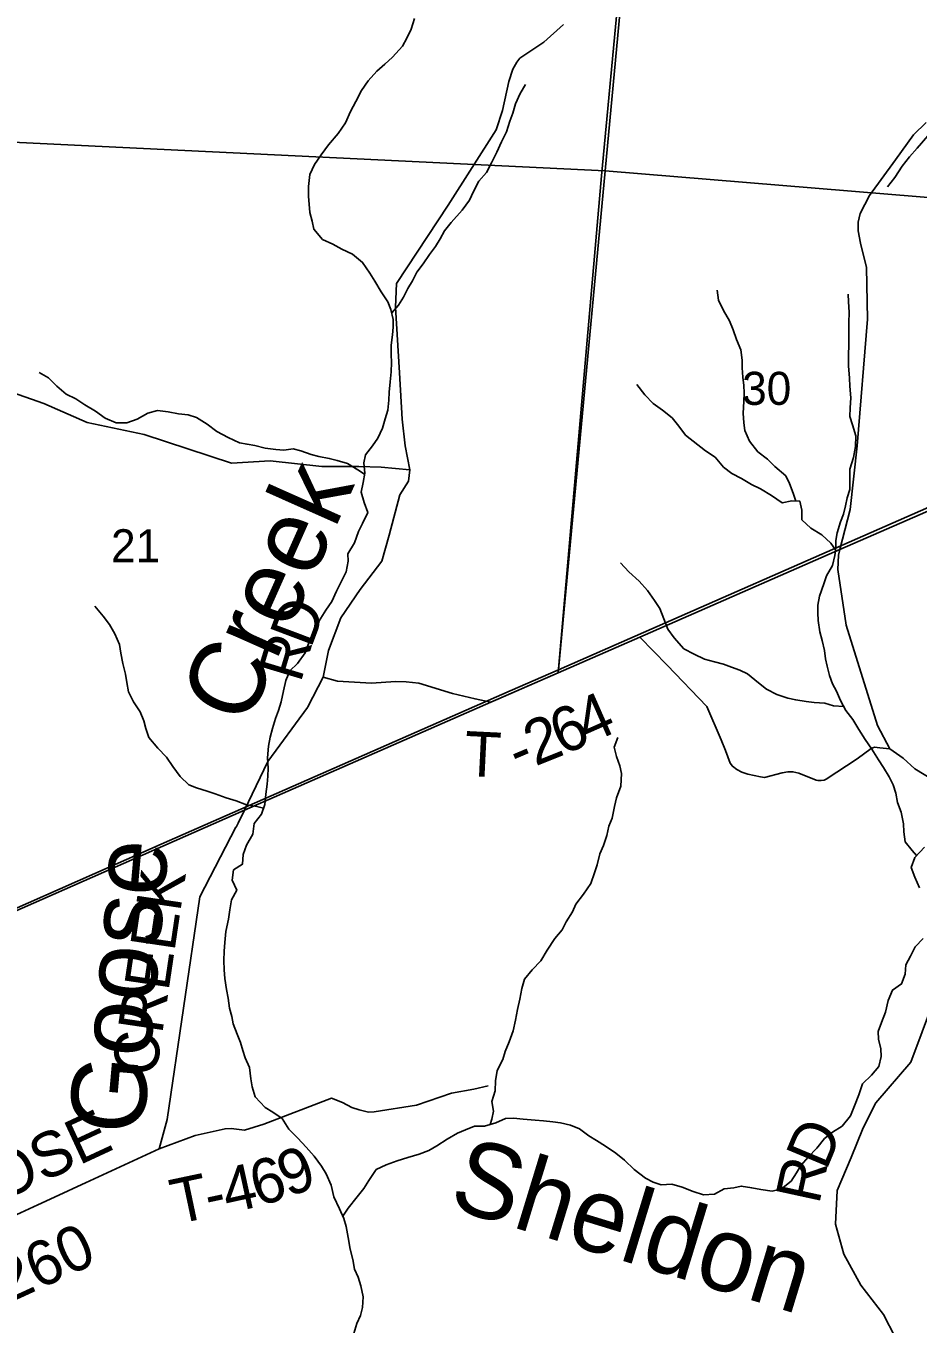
# Model space of a CAD drawing. Extents: x 1624196 to 2029251, y 146837 to 440034.
# Drawn here: x 1876880 to 1882842, y 251367 to 260043 of the extents above; entities that cross this region are included whole.
import ezdxf

# ---------------------------------------------------------------- set-up
doc = ezdxf.new("R2010")
doc.units = 0
for name, color, linetype in [('GM_X_County_Road', 7, 'Continuous'), ('GM_X_County_Road_Text', 7, 'Continuous'), ('GM_X_Minor_River', 7, 'Continuous'), ('GM_X_Minor_River_Text', 7, 'Continuous'), ('GM_X_Section', 7, 'Continuous'), ('GM_X_Section_Text', 7, 'Continuous'), ('GM_X_Township', 7, 'Continuous'), ('GM_X_Township_Road', 7, 'Continuous'), ('GM_X_Township_Road_Text', 7, 'Continuous'), ('GM_X_Township_ROW', 7, 'Continuous')]:
    doc.layers.add(name, color=color, linetype=linetype)

msp = doc.modelspace()

# ---------------------------------------------------------------- linework, layer by layer
at = {"layer": 'GM_X_County_Road'}
for points in [[(1882935.1, 255009.4), (1882821.7, 255078.7), (1882742.4, 255149.6), (1882654.5, 255211.2), (1882570.6, 255367.5), (1882361.5, 256038.3), (1882305.7, 256411.2), (1882310.4, 256507.3), (1882319.5, 256543.5), (1882387.7, 256812.7), (1882434.2, 257236.7), (1882505.2, 258084.7), (1882496.8, 258429), (1882458.4, 258591.5), (1882442.4, 258673.6), (1882442.4, 258731.5), (1882454.5, 258789.8), (1882516.9, 258909.6), (1882690.7, 259149.6), (1882810.7, 259315.3), (1882897.3, 259397.6)], [(1882689.5, 251280.4), (1882611.1, 251431.4), (1882459, 251627.1), (1882345.1, 251834.5), (1882291.2, 252035.3), (1882301.6, 252259.4), (1882396, 252480.6), (1882476.1, 252678), (1882559.9, 252845.3), (1882793, 253117.1), (1882945.4, 253523.9)]]:
    msp.add_lwpolyline(points, dxfattribs=at)
at = {"layer": 'GM_X_Minor_River'}
for points in [[(1878568.5, 255467.8), (1878585, 255525.7), (1878601.5, 255599.7), (1878616.1, 255667.6), (1878644.6, 255733.5), (1878694.9, 255783.2), (1878745.4, 255852.9), (1878771.9, 255920.8), (1878820.5, 255992.5), (1878841, 256066.4), (1878883.6, 256138.2), (1878924, 256195.9), (1878956.5, 256265.8), (1878989.1, 256333.6), (1879019.5, 256395.4), (1879034.1, 256465.4), (1879032.5, 256515.5), (1879075, 256589.2), (1879103.6, 256665.1), (1879130, 256717), (1879164.5, 256790.8), (1879141.1, 256859), (1879121.7, 256927.3), (1879134.2, 256991.3), (1879144.7, 257055.3), (1879139.2, 257123.4), (1879149.6, 257177.4), (1879196.1, 257237.1), (1879232.4, 257288.9), (1879262.9, 257354.7), (1879281.4, 257416.6), (1879299.9, 257474.6), (1879304.4, 257542.6), (1879308.8, 257596.7), (1879315.4, 257664.7), (1879321.9, 257730.7), (1879322.4, 257794.8), (1879320.8, 257846.9), (1879321.3, 257910.9), (1879329.8, 257978.9), (1879334.2, 258031), (1879334.6, 258081), (1879319.2, 258149.2), (1879299.6, 258199.4), (1879254.1, 258265.9), (1879212.7, 258338.3), (1879179.2, 258390.6), (1879129.8, 258463.1), (1879062.3, 258517.6), (1878990.6, 258552.2), (1878930.9, 258584.7), (1878863.2, 258617.3), (1878803.8, 258685.8), (1878792.2, 258738), (1878776.7, 258796.2), (1878773.1, 258852.3), (1878769.5, 258904.4), (1878768.1, 258970.4), (1878776.7, 259050.5), (1878809.2, 259118.3), (1878853.7, 259182), (1878902.2, 259249.7), (1878966.7, 259325.3), (1879015.3, 259397), (1879049.8, 259470.9), (1879084.3, 259538.7), (1879122.9, 259612.5), (1879167.4, 259676.2), (1879225.8, 259741.8), (1879278.2, 259787.5), (1879330.5, 259835.1), (1879397, 259908.7), (1879425.4, 259962.6), (1879453.9, 260022.4), (1879476.4, 260092.3)], [(1879324.6, 258125.2), (1879369.4, 258176.9), (1879403.8, 258230.7), (1879432.2, 258288.5), (1879464.6, 258340.4), (1879493, 258398.2), (1879535.4, 258453.9), (1879577.9, 258515.7), (1879618.3, 258569.4), (1879648.7, 258621.3), (1879677.1, 258675.1), (1879721.5, 258728.8), (1879796.1, 258812.4), (1879844.6, 258880.1), (1879871, 258937.9), (1879907.5, 259005.7), (1879958, 259063.4), (1879992.4, 259129.2), (1880027, 259201), (1880057.5, 259268.9), (1880092, 259336.7), (1880114.6, 259406.6), (1880135, 259460.5), (1880151.4, 259522.5), (1880184, 259592.3), (1880218.4, 259652.1)], [(1882907.8, 259309), (1882835.2, 259227.5), (1882784.8, 259169.8), (1882736.3, 259106.1), (1882687.8, 259030.4), (1882637.3, 258968.7)], [(1882024.9, 256867.9), (1882007.6, 256921), (1881982.1, 256985.3), (1881958.5, 257035.6), (1881885.1, 257098.2), (1881835.5, 257148.6), (1881771.9, 257197.2), (1881716.5, 257267.7), (1881685.1, 257340), (1881677.5, 257390.2), (1881674, 257456.3), (1881678.7, 257534.3), (1881679.1, 257590.4), (1881677.5, 257640.5), (1881671.9, 257696.6), (1881666.4, 257758.7), (1881666.8, 257810.8), (1881657.4, 257878.9), (1881627.9, 257947.2), (1881606.5, 258011.5), (1881581, 258073.7), (1881541.5, 258142.1), (1881508.1, 258210.5), (1881498.6, 258276.6)], [(1882832.4, 254498.9), (1882802.1, 254531.9), (1882756.6, 254590.3), (1882747.1, 254656.5), (1882745.6, 254710.5), (1882730.2, 254788.8), (1882704.7, 254853), (1882693.2, 254915.2), (1882675.7, 254971.4), (1882648.1, 255023.7), (1882610.6, 255088.1), (1882577.1, 255138.4), (1882533.7, 255208.8), (1882488.2, 255275.3), (1882446.8, 255341.7), (1882407.3, 255408), (1882359.8, 255468.5), (1882324.4, 255534.9), (1882296.9, 255597.1), (1882271.3, 255647.4), (1882249.8, 255701.6), (1882234.3, 255763.8), (1882224.7, 255814), (1882217.1, 255870.1), (1882201.6, 255936.3), (1882186.1, 255994.5), (1882174.7, 256070.7), (1882173.1, 256120.8), (1882173.5, 256172.8), (1882184, 256232.8), (1882212.6, 256314.7), (1882231, 256368.6), (1882269.6, 256436.4), (1882286.1, 256504.4), (1882292.5, 256554.4), (1882292.9, 256604.4), (1882301.3, 256656.4), (1882323.8, 256728.4), (1882344.2, 256780.3), (1882356.7, 256836.2), (1882369.1, 256890.2), (1882385.5, 256944.2), (1882386.6, 257082.3), (1882411.2, 257158.2), (1882423.7, 257232.2), (1882426.3, 257304.3), (1882404.9, 257376.5), (1882387.3, 257432.8), (1882387.8, 257490.8), (1882392.3, 257558.9), (1882386.9, 257635), (1882383.4, 257689.1), (1882378, 257771.2), (1882376.6, 257845.4), (1882379.1, 257909.4), (1882380.3, 258059.6), (1882382.9, 258131.6), (1882377.4, 258199.8), (1882375.8, 258251.9)], [(1879143.6, 257048.7), (1879098.9, 257077.6), (1879029.2, 257118.2), (1878959.4, 257138.8), (1878907.6, 257153.2), (1878837.7, 257165.8), (1878785.9, 257178.2), (1878718.1, 257202.7), (1878666.3, 257217.1), (1878604.2, 257207.6), (1878550.3, 257212), (1878478.5, 257222.6), (1878410.6, 257239.1), (1878358.7, 257247.6), (1878306.9, 257258), (1878231.2, 257292.6), (1878155.6, 257333.2), (1878092, 257381.8), (1878020.4, 257426.4), (1877964.6, 257444.8), (1877900.7, 257451.4), (1877830.8, 257463.9), (1877758.9, 257472.5), (1877694.8, 257454.9), (1877624.6, 257415.4), (1877554.5, 257391.9), (1877482.5, 257390.5), (1877408.8, 257421.1), (1877345.2, 257469.7), (1877273.6, 257510.3), (1877214, 257550.8), (1877148.3, 257583.3), (1877086.7, 257635.9), (1877031.2, 257692.4), (1876969.5, 257726.9)], [(1882291, 256542.6), (1882258.7, 256586.7), (1882199.2, 256641.2), (1882125.6, 256687.9), (1882066.1, 256742.4), (1882064.6, 256806.5), (1882053.1, 256866.6), (1881999.2, 256869), (1881935.1, 256855.5), (1881863.5, 256904.1), (1881789.9, 256948.8), (1881728.2, 256979.3), (1881662.6, 257017.8), (1881596.9, 257052.4), (1881541.3, 257094.9), (1881485.8, 257161.4), (1881422.2, 257203.9), (1881287.1, 257309.1), (1881243.6, 257369.5), (1881198.1, 257423.9), (1881134.6, 257476.4), (1881073, 257521), (1881015.5, 257577.5), (1880962, 257646)], [(1882346.1, 255494.1), (1882276.1, 255499.2), (1882218.3, 255517.6), (1882148.4, 255522.2), (1882094.5, 255528.6), (1882024.6, 255539.2), (1881972.8, 255551.6), (1881899, 255576.2), (1881829.3, 255610.8), (1881775.7, 255653.2), (1881702.2, 255713.9), (1881650.5, 255738.3), (1881594.7, 255756.8), (1881542.8, 255777.2), (1881481, 255793.7), (1881415.2, 255812.2), (1881345.5, 255844.8), (1881275.9, 255881.4), (1881212.5, 255954), (1881169, 256012.4), (1881143.5, 256080.6), (1881116.1, 256150.9), (1881080.5, 256203.3), (1881033.1, 256269.7), (1880977.6, 256332.2), (1880910.2, 256394.8), (1880852.7, 256455.4)], [(1878468.8, 254814.6), (1878423.5, 254826.1), (1878353.7, 254836.6), (1878285.9, 254865.2), (1878218.1, 254883.7), (1878144.4, 254910.3), (1878090.6, 254928.8), (1878020.8, 254951.4), (1877969, 254971.8), (1877911.5, 255026.3), (1877862, 255092.8), (1877820.6, 255157.2), (1877761.1, 255215.7), (1877701.7, 255288.2), (1877682.2, 255348.5), (1877668.6, 255398.6), (1877643.1, 255458.9), (1877599.7, 255525.3), (1877566.2, 255593.7), (1877554.7, 255655.8), (1877545.1, 255710), (1877527.7, 255782.2), (1877514.3, 255850.4), (1877504.8, 255908.5), (1877473.3, 255980.9), (1877437.9, 256043.2), (1877396.3, 256097.6), (1877340.9, 256166.1)], [(1879071.2, 251304.5), (1879091.7, 251370.4), (1879116.1, 251424.3), (1879130.5, 251478.2), (1879133.1, 251550.3), (1879117.6, 251622.5), (1879100.1, 251680.8), (1879076.6, 251735), (1879065.1, 251799.2), (1879047.6, 251867.4), (1879034.3, 251945.6), (1879020.9, 252019.8), (1879005.3, 252072), (1878975.8, 252136.3), (1878938.5, 252216.7), (1878919.1, 252295), (1878887.7, 252371.3), (1878856.2, 252423.6), (1878806.7, 252490.1), (1878753.2, 252548.6), (1878697.8, 252609.1), (1878636.3, 252669.6), (1878592.9, 252740.1), (1878531.3, 252782.6), (1878479.5, 252815.1), (1878412.2, 252885.7), (1878392.7, 252953.9), (1878383.1, 253006), (1878373.7, 253082.2), (1878346.3, 253146.5), (1878330.7, 253196.7), (1878313.1, 253248.9), (1878291.6, 253305.1), (1878266.1, 253373.4), (1878256.5, 253423.6), (1878241, 253477.8), (1878231.5, 253545.9), (1878220, 253604.1), (1878208.6, 253676.3), (1878205, 253734.4), (1878203.5, 253796.5), (1878206, 253860.5), (1878208.5, 253918.6), (1878217.1, 253990.6), (1878233.7, 254072.6), (1878242.2, 254136.6), (1878254.7, 254202.6), (1878289.2, 254268.4), (1878257.8, 254334.7), (1878266.3, 254402.8), (1878326.5, 254440.3), (1878333.1, 254506.4), (1878353.5, 254568.3), (1878396.1, 254642), (1878404.6, 254712.1), (1878455.1, 254775.8), (1878477.6, 254839.7), (1878484.1, 254909.7), (1878492.7, 254975.7), (1878497.1, 255029.8), (1878499.5, 255083.8), (1878494.1, 255151.9), (1878500.7, 255230), (1878513.1, 255290), (1878527.6, 255347.9), (1878548.1, 255413.8), (1878568.5, 255467.8)], [(1879982.3, 252701.2), (1879993.9, 252737.2), (1880004.3, 252789.2), (1879992.8, 252855.4), (1880015.3, 252925.3), (1880017.9, 252993.4), (1880028.4, 253061.4), (1880067, 253135.2), (1880083.4, 253189.1), (1880109.9, 253253), (1880136.4, 253326.9), (1880153, 253398.9), (1880165.5, 253468.9), (1880180.1, 253538.8), (1880194.6, 253610.8), (1880213.1, 253672.8), (1880263.6, 253734.4), (1880322, 253796.1), (1880362.5, 253865.8), (1880415.1, 253943.5), (1880463.6, 254003.2), (1880490, 254055.1), (1880532.5, 254122.9), (1880554.9, 254174.8), (1880607.3, 254240.4), (1880655.9, 254312.1), (1880680.4, 254384.1), (1880696.8, 254436), (1880715.4, 254509.9), (1880739.8, 254565.8), (1880762.3, 254631.8), (1880774.8, 254695.7), (1880797.2, 254747.6), (1880813.8, 254827.6), (1880826.3, 254883.6), (1880854.9, 254961.5), (1880859.6, 255047.5), (1880850, 255097.7), (1880826.5, 255159.9), (1880811, 255224.1), (1880835.5, 255288)], [(1882852.1, 254283.2), (1882820.7, 254353.5), (1882797.2, 254419.8), (1882819.7, 254485.7), (1882886.2, 254555.2)], [(1878997.7, 252088.5), (1879033.8, 252141.9), (1879094.4, 252217.5), (1879138.8, 252273.2), (1879171.2, 252327), (1879221.7, 252400.8), (1879287.9, 252432.3), (1879360.1, 252457.8), (1879432.2, 252481.2), (1879508.3, 252502.7), (1879572.5, 252526.2), (1879626.7, 252557.8), (1879695, 252603.4), (1879763.3, 252642.9), (1879817.4, 252666.5), (1879877.6, 252690.1), (1879945.5, 252689.5), (1880019.7, 252713), (1880085.8, 252740.5), (1880137.8, 252744.1), (1880203.7, 252737.6), (1880283.6, 252731), (1880339.5, 252724.5), (1880401.4, 252718), (1880453.3, 252711.6), (1880519.2, 252697.1), (1880578.9, 252672.6), (1880642.5, 252626), (1880694.2, 252593.6), (1880753.9, 252557.1), (1880821.5, 252508.5), (1880881.1, 252462), (1880944.5, 252401.4), (1881020, 252342.8), (1881071.8, 252316.3), (1881125.6, 252297.9), (1881197.6, 252301.3), (1881265.4, 252282.8), (1881339.1, 252254.2), (1881408.9, 252231.6), (1881480.8, 252235), (1881547.1, 252270.6), (1881611.1, 252278.1), (1881661.1, 252289.7), (1881731, 252277.2), (1881790.9, 252266.7), (1881866.7, 252256.1), (1881928.8, 252271.6), (1881995.2, 252323.2), (1882029.6, 252377), (1882062, 252428.8), (1882108.4, 252482.5), (1882166.8, 252542.1), (1882217.3, 252607.8), (1882269.6, 252649.5), (1882335.8, 252691), (1882390.4, 252758.7), (1882416.9, 252826.6), (1882445.4, 252898.5), (1882472, 252972.4), (1882530.4, 253030), (1882580.8, 253089.7), (1882595.3, 253155.6), (1882593.8, 253207.7), (1882578.3, 253271.9), (1882576.7, 253322), (1882597.2, 253383.9), (1882625.7, 253451.8), (1882642.3, 253529.8), (1882670.8, 253599.6), (1882731.1, 253641.2), (1882755.6, 253705.1), (1882760.1, 253767.2), (1882792.5, 253827), (1882823, 253888.9), (1882875.4, 253944.5)]]:
    msp.add_lwpolyline(points, dxfattribs=at)
at = {"layer": 'GM_X_Section'}
for points in [[(1875645.1, 264736.1), (1881242.4, 264351), (1880750.3, 259074.1), (1875454.6, 259332.2)], [(1881242.4, 264351), (1884408, 264132.2), (1883799.8, 258823.7), (1880750.3, 259074.1)], [(1880750.3, 259074.1), (1880438.9, 255740.8), (1880117, 255598.9), (1877784.8, 254573.7), (1876220.1, 253885), (1874874, 253893.6), (1875454.6, 259332.2)], [(1883799.8, 258823.7), (1883476.2, 256014.5), (1883097.2, 256907.9), (1880438.9, 255740.8), (1880750.3, 259074.1)]]:
    msp.add_lwpolyline(points, close=True, dxfattribs=at)
at = {"layer": 'GM_X_Township'}
for points in [[(1888902.3, 243129.3), (1887165.3, 247231), (1885129, 252039.4), (1883901.8, 254937.2), (1883080.6, 256876.3), (1882319.5, 256543.4), (1880982.4, 255958.6), (1880436.8, 255719.9), (1880727.4, 259042.2), (1880938.5, 261295.5), (1881085.9, 262868), (1881222.8, 264329.3), (1881615.7, 269675.9), (1881896.5, 273316.7)], [(1880938.5, 261295.5), (1880727.4, 259042.2), (1880436.8, 255719.9), (1879987.6, 255523.4), (1878340.6, 254803.1), (1875312.3, 253466.4), (1870777.5, 251495.4)], [(1863301, 246528.5), (1862714.9, 247271.4), (1862100.9, 248148.6), (1861509.1, 248848.3), (1862580.3, 249323.9), (1865292.3, 250528.1), (1865572.9, 250652.7), (1865727.1, 250721.2), (1866434.9, 251035.5), (1866450.4, 251689.5), (1866942.6, 251791.9), (1868357, 252095.4), (1869903.4, 252424.5), (1870787.7, 252612.8), (1870777.5, 251495.4), (1875312.3, 253466.4), (1878340.6, 254803.1), (1879987.6, 255523.4), (1880436.8, 255719.9), (1880982.4, 255958.6), (1882319.5, 256543.4), (1883080.6, 256876.3)]]:
    msp.add_lwpolyline(points, dxfattribs=at)
at = {"layer": 'GM_X_Township_Road'}
for points in [[(1878761.1, 255488), (1878761.9, 255489.2), (1878765, 255493.4), (1878866.9, 255690), (1878903.1, 255868.3), (1878985.4, 256087.6), (1879113.5, 256276.4), (1879257.7, 256467.1), (1879307.5, 256640.7), (1879378.4, 256910.2), (1879437.4, 257001.7), (1879446.6, 257075.9), (1879413.9, 257238.1), (1879393.7, 257414.5), (1879377, 257724.9), (1879349.6, 258163.6), (1879357.3, 258321.6), (1879701.1, 258846.5), (1880022.6, 259349.5), (1880066, 259479.2), (1880108.1, 259672.9), (1880134.5, 259754.3), (1880161.4, 259802), (1880181.7, 259828.3), (1880341, 259934.7), (1880472.4, 260053.4)], [(1880033.8, 255543.6), (1880436.8, 255719.9), (1880982.4, 255958.6), (1880983.5, 255957.5)], [(1880983.5, 255957.5), (1881165.8, 255770.6), (1881431, 255495.6), (1881526.8, 255272.3), (1881556, 255200), (1881587.2, 255115.6), (1881601.9, 255095.6), (1881630.9, 255072.8), (1881664.6, 255056.7), (1881705.4, 255041.8), (1881788.2, 255025.2), (1881816.3, 255021.1), (1881934.8, 255051.9), (1881972.4, 255058.4), (1882005.5, 255058.4), (1882044.8, 255048.7), (1882160.4, 255001.5), (1882173.1, 255000.4), (1882193.8, 255000.4), (1882214.5, 255002.5), (1882228.5, 255008.8), (1882436.1, 255144.8), (1882528.9, 255213.8), (1882551.8, 255222), (1882587, 255219.2), (1882654.5, 255211.2)], [(1878866.9, 255690), (1878962.9, 255663.5), (1879189, 255651.1), (1879349.2, 255661.4), (1879420.7, 255659.5), (1879505.2, 255649.8), (1879730.7, 255581.4), (1879882.4, 255545.7), (1879987.6, 255523.4), (1880033.8, 255543.6)], [(1878284.7, 254688.9), (1878298.4, 254715.6), (1878340.6, 254803.1), (1878497, 255127.8), (1878761.1, 255488)], [(1877769.7, 252539.5), (1877823.2, 252734.7), (1878043.1, 254221.8), (1878284.1, 254687.9), (1878284.7, 254688.9)], [(1877769.7, 252539.5), (1878010.2, 252626.7), (1878210.8, 252672.6), (1878251.2, 252674.5), (1878340.8, 252663.2), (1878469.3, 252703.9), (1878921.5, 252877.3), (1878995.3, 252848.5), (1879059, 252815.8), (1879108, 252798.7), (1879170.1, 252784.2), (1879206.8, 252786.3), (1879489.5, 252831.4), (1879724.5, 252911), (1879872.9, 252937.5), (1879970.1, 252960.3)], [(1876031.1, 251736.2), (1877769.7, 252539.5)]]:
    msp.add_lwpolyline(points, dxfattribs=at)
at = {"layer": 'GM_X_Township_ROW'}
msp.add_lwpolyline([(1876791.4, 257594), (1876999, 257520.2), (1877289, 257392.1), (1877670, 257312.4), (1878253.1, 257120.4), (1878511.9, 257137.3), (1878857.6, 257098.3), (1879106.1, 257099.4), (1879254.2, 257094.4), (1879446.6, 257075.9)], dxfattribs=at)

# ---------------------------------------------------------------- texts
at = {"layer": 'GM_X_County_Road_Text'}
for s, rotation, p in [('D', 67.36247, (1882228.2, 252387.9)), ('R', 77.74127, (1882180.2, 252160.8))]:
    msp.add_text(s, height=300, rotation=rotation, dxfattribs=at).set_placement(p)
at = {"layer": 'GM_X_Minor_River_Text'}
for s, height, rotation, p in [('Creek', 500.06, 66.00302, (1878354.2, 255350.5)), ('Goose', 500.09, 84.99929, (1877662.9, 252622.7)), ('Sheldon', 499.99, 343.00002, (1879691.5, 252149.5))]:
    msp.add_text(s, height=height, rotation=rotation, dxfattribs=at).set_placement(p)
at = {"layer": 'GM_X_Section_Text'}
for s, p in [('30', (1881666.3, 257510.8)), ('21', (1877448.9, 256458.6))]:
    msp.add_text(s, height=221, rotation=0.00001, dxfattribs=at).set_placement(p)
at = {"layer": 'GM_X_Township_Road_Text'}
for s, rotation, p in [('D', 69.38447, (1878784.1, 255877.6)), ('R', 73.28523, (1878715, 255646.7)), ('6', 23.34038, (1880463.3, 255165.7)), ('4', 23.76255, (1880635.2, 255239.9)), ('2', 21.81204, (1880283.7, 255093.7)), ('T', 357.20458, (1879804.2, 255031.8)), ('-', 22.90596, (1880171.6, 255046.3)), ('CREEK', 81.57278, (1877748, 253013.4)), ('GOOSE', 24.90497, (1876143, 251919.5)), ('6', 16.22824, (1878428.6, 252151.2)), ('9', 21.09874, (1878632.3, 252211.8)), ('4', 12.45679, (1878227.3, 252106.1)), ('T', 11.92265, (1877884.2, 252033.4)), ('-', 12.02223, (1878104.3, 252079.9)), ('T-260', 24.67695, (1876414.5, 251343.7))]:
    msp.add_text(s, height=300, rotation=rotation, dxfattribs=at).set_placement(p)

doc.saveas('drawing.dxf')
